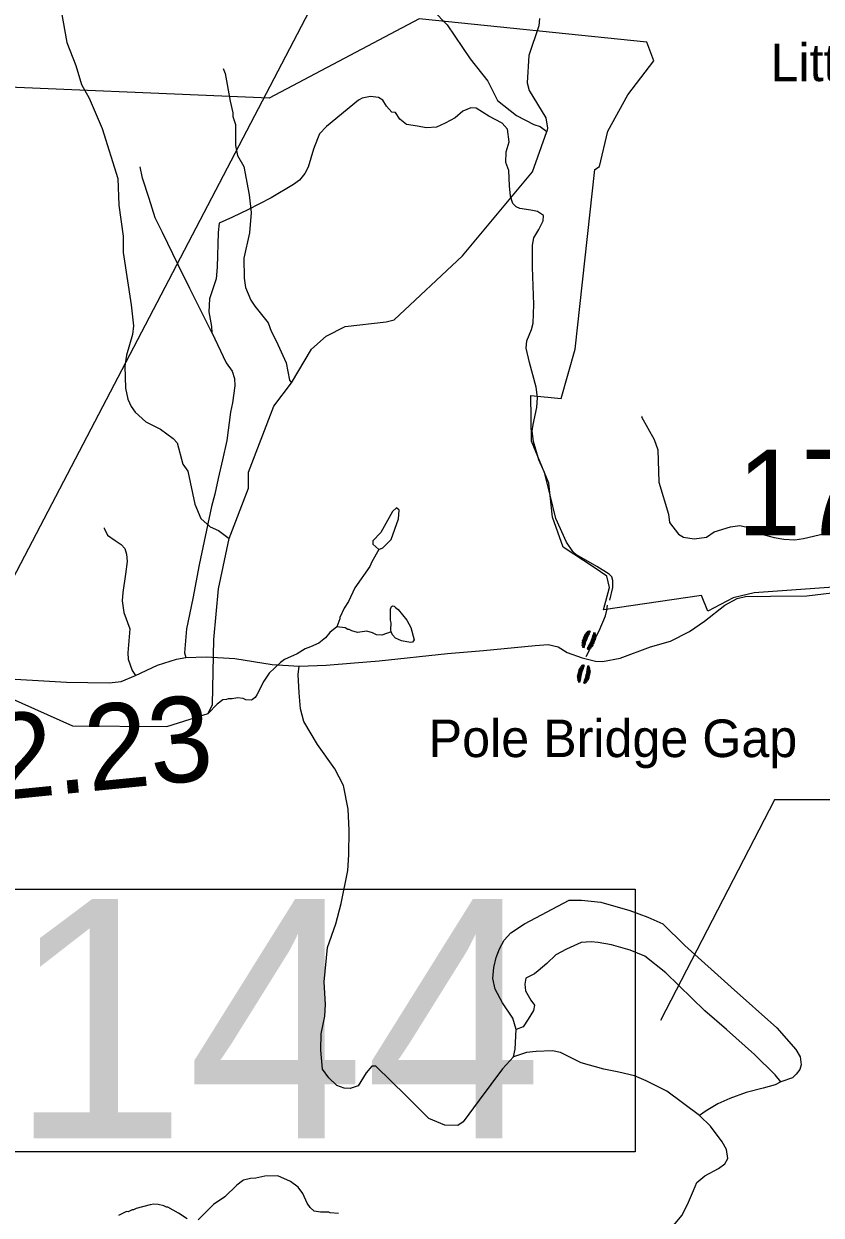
# Model space of a CAD drawing. Extents: x 1248089 to 1457196, y 820910 to 988753.
# Drawn here: x 1383943 to 1388614, y 958101 to 965072 of the extents above; entities that cross this region are included whole.
import ezdxf

# ---------------------------------------------------------------- set-up
doc = ezdxf.new("R2010")
doc.units = 0
for name, color, linetype in [('Exist Boundary Land Use Park State Division NC Parks and Recreation', 7, 'Continuous'), ('Exist Geographical Mountain Gap CELL', 7, 'Continuous'), ('Exist Geographical Mountain Summit Label', 7, 'Continuous'), ('Exist Hydrographic Misc Water Feature', 7, 'Continuous'), ('Exist Road Non-System Type 51', 7, 'Continuous'), ('Exist Road Secondary Structure Standard Bridge Number Label', 7, 'Continuous'), ('Exist Road Secondary Type 51 Attributed', 7, 'Continuous'), ('Prop GRAU CAT1 Cell', 7, 'Continuous'), ('Prop Lane Lines', 7, 'Continuous')]:
    doc.layers.add(name, color=color, linetype=linetype)

msp = doc.modelspace()

# ---------------------------------------------------------------- linework, layer by layer
at = {"layer": 'Exist Boundary Land Use Park State Division NC Parks and Recreation'}
msp.add_lwpolyline([(1388849.2, 961787.3), (1388220.2, 961743.3), (1388097.2, 961713.2), (1387949.3, 961636.2), (1387913.3, 961726.3), (1387338.2, 961643.2), (1387373.2, 961774.2), (1387358.2, 961840.3), (1387284.2, 961891.2), (1387103.2, 962009.2), (1387040.2, 962185.3), (1387019.2, 962385.3), (1386916.2, 962630.2), (1386913.2, 962897.3), (1387091.2, 962879.3), (1387173.2, 963169.3), (1387288.2, 964220.3), (1387315.2, 964237.3), (1387363.2, 964445.2), (1387481.2, 964656.2), (1387633.2, 964856.3), (1387593.3, 964965.3), (1386259.1, 965102.2), (1385380.6, 964638.1), (1383529, 964715.2)], dxfattribs=at)
at = {"layer": 'Exist Geographical Mountain Gap CELL'}
for points in [[(1387247.8, 961485.6), (1387248.4, 961487.2), (1387226.9, 961495.5), (1387226.2, 961493.9)], [(1387251, 961491.9), (1387251.6, 961493.5), (1387231.6, 961503.1), (1387231, 961501.4)], [(1387255.4, 961499.5), (1387256, 961501.1), (1387237.7, 961510), (1387237.1, 961508.4)], [(1387245, 961516.6), (1387244.3, 961516.9), (1387243.7, 961515.2), (1387257.9, 961508), (1387258.5, 961507.7), (1387259.1, 961509.3)], [(1387261, 961514.2), (1387261.6, 961515.8), (1387253.1, 961520.8), (1387252.4, 961519.2)], [(1387274.8, 961493.2), (1387274.2, 961491.6), (1387293.6, 961485.4), (1387294.2, 961487)], [(1387292.7, 961495.1), (1387293.4, 961494.8), (1387294.1, 961496.5), (1387278.8, 961500.9), (1387278.1, 961501.1), (1387277.4, 961499.5)], [(1387280.8, 961507.7), (1387280.1, 961506.1), (1387285.3, 961505.2), (1387290.6, 961504.3), (1387291.2, 961505.9), (1387286, 961506.8)], [(1387231.7, 961437.7), (1387232.3, 961439.3), (1387212.7, 961444.9), (1387212.1, 961443.3)], [(1387233.5, 961446.4), (1387234.1, 961448), (1387212.9, 961454.3), (1387212.3, 961452.7)], [(1387213.8, 961435.3), (1387213.1, 961435.5), (1387212.5, 961433.9), (1387227.9, 961429.9), (1387228.6, 961429.6), (1387229.2, 961431.2)], [(1387235.3, 961453.1), (1387235.9, 961454.7), (1387214.4, 961463), (1387213.8, 961461.3)], [(1387226, 961423), (1387226.7, 961424.6), (1387221.4, 961425.4), (1387216.2, 961426.2), (1387215.5, 961424.6), (1387220.8, 961423.8)], [(1387238.4, 961461.3), (1387239.1, 961462.9), (1387217.5, 961471.2), (1387216.9, 961469.5)], [(1387241.5, 961469.4), (1387242.1, 961471), (1387220.6, 961479.2), (1387220, 961477.6)], [(1387244.7, 961477.6), (1387245.3, 961479.2), (1387223.8, 961487.4), (1387223.2, 961485.8)], [(1387259.6, 961414.6), (1387260.3, 961414.3), (1387260.9, 961415.9), (1387246.9, 961423.5), (1387246.3, 961423.8), (1387245.6, 961422.2)], [(1387249.6, 961431.9), (1387249, 961430.3), (1387267.1, 961421), (1387267.7, 961422.6)], [(1387254.2, 961439.3), (1387253.6, 961437.8), (1387273.3, 961427.8), (1387274, 961429.4)], [(1387257.6, 961445.6), (1387256.9, 961444), (1387278.2, 961435.2), (1387278.9, 961436.8)], [(1387260.9, 961453.6), (1387260.2, 961452), (1387281.5, 961443.2), (1387282.2, 961444.8)], [(1387264.2, 961461.7), (1387263.5, 961460.1), (1387284.9, 961451.4), (1387285.5, 961452.9)], [(1387267.5, 961469.7), (1387266.8, 961468.1), (1387288.1, 961459.3), (1387288.8, 961460.9)], [(1387270.8, 961477.8), (1387270.2, 961476.2), (1387291.5, 961467.4), (1387292.1, 961469.1)], [(1387272.8, 961484.5), (1387272.1, 961482.9), (1387293.2, 961476.1), (1387293.8, 961477.7)], [(1387243.7, 961417.4), (1387243, 961415.8), (1387251.4, 961410.6), (1387252.1, 961412.2)], [(1387214.1, 961278), (1387214.6, 961279.6), (1387192.3, 961285.4), (1387191.8, 961283.7)], [(1387216.3, 961286.3), (1387216.7, 961288), (1387194.4, 961293.8), (1387194, 961292.1)], [(1387218.8, 961293), (1387219.2, 961294.6), (1387198.3, 961301.8), (1387197.9, 961300.1)], [(1387222.3, 961301), (1387222.8, 961302.6), (1387203.6, 961309.4), (1387203.1, 961307.7)], [(1387210.1, 961316.8), (1387209.4, 961317), (1387208.9, 961315.3), (1387223.8, 961309.7), (1387224.5, 961309.5), (1387225, 961311.1)], [(1387226.3, 961316.2), (1387226.7, 961317.8), (1387217.6, 961321.8), (1387217.2, 961320.2)], [(1387240.3, 961288.8), (1387239.9, 961287.2), (1387261.7, 961283.8), (1387262.1, 961285.5)], [(1387240.9, 961297.7), (1387240.5, 961296), (1387260.6, 961293.1), (1387261, 961294.8)], [(1387258.3, 961302.5), (1387259, 961302.3), (1387259.4, 961304), (1387243.6, 961305.9), (1387242.9, 961306.1), (1387242.5, 961304.4)], [(1387244.5, 961313), (1387244.1, 961311.3), (1387249.4, 961311.2), (1387254.7, 961311.2), (1387255.1, 961312.9), (1387249.7, 961312.9)], [(1387206.5, 961245.7), (1387206.9, 961247.4), (1387185.2, 961251.2), (1387184.8, 961249.6)], [(1387207.6, 961252.6), (1387208, 961254.3), (1387185.7, 961260.1), (1387185.3, 961258.3)], [(1387205.7, 961236.9), (1387206.1, 961238.5), (1387186.1, 961241.9), (1387185.6, 961240.3)], [(1387188.2, 961232.5), (1387187.5, 961232.6), (1387187.1, 961231), (1387202.8, 961228.7), (1387203.5, 961228.5), (1387204, 961230.2)], [(1387209.8, 961261.1), (1387210.2, 961262.8), (1387187.9, 961268.5), (1387187.5, 961266.9)], [(1387211.9, 961269.4), (1387212.4, 961271.1), (1387190.1, 961276.9), (1387189.6, 961275.2)], [(1387201.8, 961221.7), (1387202.2, 961223.3), (1387196.9, 961223.5), (1387191.6, 961223.7), (1387191.2, 961222), (1387196.5, 961221.8)], [(1387222.2, 961217.9), (1387221.8, 961216.2), (1387231, 961212.5), (1387231.4, 961214.1)], [(1387238.4, 961217.7), (1387239.1, 961217.5), (1387239.5, 961219.2), (1387224.5, 961224.5), (1387223.8, 961224.6), (1387223.4, 961223)], [(1387225.8, 961233.2), (1387225.4, 961231.5), (1387244.8, 961225.2), (1387245.2, 961226.9)], [(1387229.2, 961241.3), (1387228.8, 961239.6), (1387249.8, 961232.9), (1387250.2, 961234.6)], [(1387231.5, 961248), (1387231.1, 961246.3), (1387253.5, 961241.1), (1387253.9, 961242.8)], [(1387233.4, 961256.4), (1387233, 961254.7), (1387255.5, 961249.5), (1387255.9, 961251.1)], [(1387235.4, 961265), (1387235.1, 961263.3), (1387257.5, 961258), (1387257.9, 961259.7)], [(1387237.4, 961273.4), (1387237, 961271.7), (1387259.5, 961266.4), (1387259.8, 961268.1)], [(1387239.4, 961281.9), (1387239, 961280.2), (1387261.4, 961275), (1387261.9, 961276.7)]]:
    msp.add_lwpolyline(points, close=True, dxfattribs=at)
at = {"layer": 'Exist Hydrographic Misc Water Feature'}
msp.add_line((1386023.2, 961995.9), (1385980.9, 961924), dxfattribs=at)
for points in [[(1384161.5, 965148.3), (1384195.6, 964963.6), (1384248.8, 964828.3)], [(1386341.1, 965151.2), (1386423.4, 965067.4), (1386557.4, 964868.4), (1386660.6, 964736.2), (1386718.5, 964623), (1386828.7, 964536.6), (1386931.5, 964482.4), (1386967.4, 964471.7), (1387006.8, 964442.8)], [(1386964.5, 965104.1), (1386959.7, 965060.3), (1386902.1, 964887.4), (1386890.7, 964727.5), (1386903.8, 964683.2), (1387000.5, 964523), (1387011.3, 964462.7), (1387006.8, 964442.8)], [(1384248.8, 964828.3), (1384280.6, 964717.6), (1384326.9, 964636.5), (1384401.4, 964460.9), (1384493.3, 964166.8), (1384500.1, 964010.6), (1384524.4, 963829.9), (1384524.4, 963733.9), (1384572.1, 963428.7), (1384585.5, 963304.3), (1384580.5, 963254.4), (1384544, 963133.1), (1384534.6, 963069.2), (1384538, 962941), (1384552.6, 962876.7), (1384571.8, 962832.3), (1384595, 962799.8), (1384657.9, 962742.5), (1384743.1, 962700.6), (1384818, 962645), (1384841.5, 962620.4), (1384875, 962495.7), (1384904.2, 962455.1), (1384944.1, 962262.1), (1384980.4, 962177.3), (1385035.4, 962128.1), (1385083.1, 962107.1), (1385146.1, 962059.7)], [(1385111.2, 964810.4), (1385122.6, 964782.2), (1385151.2, 964619.4), (1385167.7, 964551.1), (1385167.3, 964531), (1385182.4, 964482.7), (1385183.8, 964360.6), (1385194.6, 964302.3), (1385231.4, 964237.6), (1385264, 964072.7), (1385275.7, 963968.5), (1385265.2, 963848.6), (1385232.2, 963701.1), (1385233.8, 963585), (1385242.6, 963528.8), (1385273.1, 963456.1), (1385296.4, 963419.6), (1385374.4, 963321.9), (1385391.4, 963273.5), (1385422.2, 963216.8), (1385479.6, 963087.7), (1385499.5, 962987.1), (1385511.3, 962970.9)], [(1385146.1, 962059.7), (1385259.2, 962355.4), (1385258.9, 962449), (1385408.3, 962834.8), (1385511.3, 962970.9), (1385628.6, 963168.1), (1385715.2, 963244.2), (1385825.3, 963301.9), (1386066.5, 963328.2), (1386113.1, 963339.5), (1386513.2, 963715.6), (1386923.2, 964206.4), (1387006.8, 964442.8)], [(1387562.8, 962776.2), (1387560.6, 962772.2), (1387636, 962640.5), (1387656.7, 962580.1), (1387662.7, 962389.9), (1387718.8, 962202.6), (1387725.9, 962154.4), (1387778.5, 962085.2), (1387806.3, 962068.7), (1387869.9, 962059.2), (1387942.2, 962067.8), (1387987, 962098.9), (1388081.6, 962128.9), (1388137.8, 962135.8), (1388205.5, 962120.4), (1388278.7, 962082.8), (1388338.5, 962065.6), (1388394.3, 962056.4), (1388458.3, 962053.1), (1388510.5, 962060), (1388667.4, 962096.7)], [(1386023.2, 961995.9), (1386046.9, 962006.5), (1386095.3, 962055.1), (1386137.1, 962175.3), (1386142.3, 962227.3), (1386126.6, 962239.6), (1386102.1, 962218.1), (1386035, 962096.5), (1385986.9, 962047.5), (1385987.7, 962028.2), (1386023.2, 961995.9)], [(1381805.7, 959308.4), (1381887, 959444.8), (1382083.8, 959479.2), (1382666.1, 959544.6), (1382776.1, 959634.3), (1382906.1, 959897.6), (1383009.1, 959997.4), (1383029.1, 960170.9), (1383080.1, 960235.6), (1383257.1, 960317.4), (1383300.1, 960382.2), (1383328.1, 960506.4), (1383440.1, 960694.5), (1383564.1, 961026.9), (1383640.1, 961107.5), (1383858.2, 961129.4), (1384229.1, 960964.3), (1384780.2, 960959.8), (1385023.2, 961037), (1385049.1, 961089.1), (1385057.1, 961469.7), (1385083.6, 961765.9), (1385146.1, 962059.7)], [(1385980.9, 961924), (1385970.1, 961897.4), (1385883.1, 961771.6), (1385845.1, 961692.5), (1385820.2, 961653.1), (1385794.9, 961597.8), (1385794.7, 961589.8), (1385777.4, 961544.5)], [(1386094.1, 961514), (1386093.2, 961526.3), (1386094.2, 961566.3), (1386090.6, 961582.4), (1386090.1, 961646.5), (1386096.5, 961662.2), (1386102.5, 961667.1), (1386113.1, 961663.8), (1386120.4, 961657.6), (1386136.1, 961645.3), (1386186.5, 961582), (1386209.5, 961539.4), (1386229.8, 961466.9), (1386219.5, 961453.2), (1386207.5, 961451.4), (1386155.7, 961460.8), (1386120, 961477.7), (1386102.5, 961496), (1386094.1, 961514)], [(1385777.4, 961544.5), (1385734.8, 961511.2), (1385710, 961479.8), (1385671.3, 961448.8), (1385622.8, 961426), (1385590.5, 961414.8), (1385543.7, 961386), (1385470.9, 961351.8), (1385446.5, 961334.4), (1385381, 961272), (1385349.8, 961224.8), (1385307.9, 961145.8), (1385297.5, 961130.1), (1385283.3, 961118.4), (1385275.2, 961114.6), (1385243.2, 961115.5), (1385227.4, 961123.9), (1385195.5, 961128.6), (1385163.3, 961121.4), (1385139.3, 961122), (1385131.2, 961118.2), (1385109.2, 961116.8), (1385076.6, 961091.6), (1385023.2, 961037)], [(1386094.1, 961514), (1386040.4, 961495.6), (1386008.5, 961496.5), (1385984.8, 961509.1), (1385953, 961517.8), (1385896.8, 961511.2), (1385865, 961520), (1385849.2, 961528.4), (1385841.2, 961528.6), (1385825.5, 961537), (1385777.4, 961544.5)], [(1385785.8, 958109.7), (1385737.9, 958114.8), (1385730, 958119), (1385682, 958118.2), (1385644.1, 958123.2), (1385620.7, 958145.8), (1385603.3, 958170.2), (1385576.6, 958226.9), (1385549.4, 958263.6), (1385506.3, 958296.7), (1385431.1, 958330.5), (1385355, 958329.7), (1385302.8, 958317.7), (1385270.7, 958314.5), (1385230.5, 958305.5), (1385224.3, 958301.7), (1385191.7, 958276.5), (1385120.1, 958208.2), (1385055, 958163.8), (1384964.8, 958074.1)], [(1384901, 958079.6), (1384849.7, 958113), (1384786.5, 958146.6), (1384778.5, 958146.8), (1384762.8, 958155.1), (1384731, 958163.9), (1384704.9, 958164.6), (1384682.9, 958161.2), (1384602.3, 958139.1), (1384586.1, 958131.5), (1384578.1, 958131.7), (1384553.9, 958120.3), (1384544, 958122.6), (1384497.3, 958097.8)]]:
    msp.add_lwpolyline(points, dxfattribs=at)
at = {"layer": 'Exist Road Non-System Type 51'}
for points in [[(1386952.7, 963974), (1386912.8, 963981.8), (1386849, 963991.3), (1386826.7, 964000.9), (1386807.6, 964021.6), (1386794.8, 964063.1), (1386788.4, 964123.7), (1386783.7, 964214.7), (1386766.1, 964261), (1386769.3, 964323.2), (1386786.8, 964382.2), (1386777.3, 964455.6), (1386745.4, 964490.7), (1386667.3, 964532.2), (1386592.3, 964578.4), (1386562, 964580), (1386514.2, 964560.9), (1386469.6, 964522.6), (1386410.6, 964490.7), (1386359.6, 964468.4), (1386299, 964463.6), (1386249.6, 964473.1), (1386184.2, 964484.3), (1386145.9, 964514.6), (1386120.4, 964552.9), (1386098.1, 964556.1), (1386067.8, 964591.2), (1386047.1, 964626.3), (1386021.6, 964642.3), (1385973.8, 964647.1), (1385925.9, 964637.5), (1385903.6, 964626.3), (1385716.5, 964471.6), (1385675.1, 964428.5), (1385663.9, 964399.8), (1385640, 964339.1), (1385609.7, 964233.8), (1385589, 964197.1), (1385558.7, 964157.3), (1385522, 964131.7), (1385391.3, 964055.1), (1385255.8, 963984.9), (1385164.9, 963940.3), (1385086.8, 963905.2), (1385082.4, 963852), (1385076, 963647.8), (1385069.7, 963579.2), (1385031.4, 963462.7), (1385026.6, 963387.7), (1385042.6, 963301.6), (1385044.2, 963266.5)], [(1385044.2, 963266.5), (1384915, 963523.4), (1384848.1, 963662.2), (1384755.6, 963850.4), (1384712.5, 963936.6), (1384677.5, 964049.8), (1384637.7, 964169.8), (1384624.9, 964235.2)], [(1387374.9, 961699.7), (1387392.5, 961774.6), (1387394.1, 961814.5), (1387387.7, 961836.9), (1387371.7, 961852.8), (1387300, 961897.5), (1387180.4, 961964.5), (1387158.1, 961985.2), (1387121.4, 962039.5), (1387059.3, 962176.7), (1387026.1, 962314.7), (1386992.6, 962447.1), (1386959.1, 962520.5), (1386928.8, 962629), (1386920.9, 962689.6), (1386925.7, 962727.9), (1386947.9, 962827.2), (1386951.1, 962886.3), (1386944.8, 962945.3), (1386904.9, 963090.5), (1386885.8, 963173.5), (1386889, 963218.1), (1386917.7, 963283.5), (1386927.2, 963320.2), (1386930.4, 963430.3), (1386922.5, 963647.9), (1386922.5, 963777.1), (1386930.4, 963820.2), (1386959.1, 963868.1), (1386984.6, 963919.1), (1386987.8, 963951.7), (1386952.7, 963974)], [(1385044.2, 963266.5), (1385128.1, 963088.4), (1385163.2, 963040.5), (1385177.5, 962997.4), (1385179.1, 962954.3), (1385164.8, 962855.4), (1385153.6, 962799.6), (1385132.9, 962634.7), (1385107.4, 962521.4), (1385081.9, 962411.3), (1385062.8, 962320.4), (1385042.1, 962248.6), (1384970.5, 961907.1), (1384933.7, 961709.4), (1384896.2, 961531), (1384884.9, 961391.9), (1384891.9, 961363.5)], [(1384413, 962123.1), (1384413.5, 962121.2), (1384434.2, 962079.8), (1384478.9, 962047.9), (1384513.5, 962026.3), (1384534.3, 962002.4), (1384543.8, 961968.8), (1384548.6, 961925.8), (1384539.1, 961852.4), (1384523.1, 961743.9), (1384519.9, 961696), (1384530.1, 961626.8), (1384563.9, 961532.8), (1384552.6, 961391.9), (1384554.5, 961354.4), (1384578.9, 961288.6), (1384597.8, 961258.3)], [(1387237.3, 961370.2), (1387312.4, 961520.8), (1387350.2, 961608.1), (1387358.8, 961641.9), (1387361.9, 961671)], [(1385889, 958853.2), (1385854, 958841.4), (1385820.2, 958843.3), (1385777, 958860.2), (1385730.1, 958903.4), (1385692.4, 958954.1), (1385682.5, 959067), (1385684.4, 959160.9), (1385706.9, 959264.3), (1385710.7, 959333.8), (1385703.2, 959465.3), (1385721.9, 959667.1), (1385770.7, 959806.1), (1385802.6, 959924.5), (1385840.2, 960118), (1385847.7, 960210), (1385849.5, 960353.7), (1385843.9, 960475.8), (1385815.7, 960614.8), (1385765, 960712.5), (1385663.7, 960855.3), (1385583.3, 960989.3), (1385564.6, 961064.4), (1385555.2, 961158.3), (1385549.5, 961265.4), (1385557, 961314.3)], [(1386811.9, 959027.1), (1386821.5, 959071.8), (1386827.1, 959186.4), (1386808.3, 959254), (1386746.4, 959344.2), (1386703.2, 959423.1), (1386690.1, 959485.1), (1386695.9, 959549.7), (1386709.1, 959608), (1386729.7, 959658.7), (1386756, 959709.4), (1386795.4, 959752.6), (1386876.2, 959805.2), (1387137.1, 959944.3), (1387210.3, 959944.3), (1387323, 959933), (1387493.8, 959884.1), (1387598.9, 959844.7), (1387685.3, 959805.2), (1387814.8, 959679.4), (1388087, 959435.1), (1388354.7, 959196.9), (1388465.5, 959071), (1388489.9, 959027.8), (1388495.5, 958979.5), (1388488, 958953.2), (1388467.3, 958925), (1388444.8, 958904.4), (1388377.2, 958881.8)], [(1388377.2, 958881.8), (1388343.4, 958921.3), (1388223.3, 959041.5), (1388058.1, 959188), (1387932.3, 959297), (1387703.3, 959518.7), (1387579.9, 959615.7), (1387495.4, 959651.4), (1387384.6, 959683.4), (1387307.7, 959696.5), (1387266.4, 959700.3), (1387208.2, 959696.5), (1387121.8, 959657.1), (1387059.9, 959625.1), (1387007.3, 959572.5), (1386956.6, 959531.2), (1386934.1, 959512.4), (1386883.4, 959488), (1386877.8, 959452.3), (1386881.5, 959412.9), (1386913.4, 959358.4), (1386934.1, 959330.2), (1386928.5, 959298.3), (1386896.5, 959247.5), (1386868.4, 959202.4), (1386827.1, 959186.4)], [(1387901.7, 958684.8), (1387710, 958826.9), (1387589.4, 958887.3), (1387519.7, 958916.3), (1387427.7, 958936.9), (1387341.3, 958955.7), (1387208, 958991.4), (1387086, 959053.4), (1387039.1, 959062.8), (1386943.3, 959059.1), (1386887, 959053.4), (1386811.9, 959027.1), (1386746.2, 958957.6), (1386611.1, 958773.5), (1386516.5, 958647.8), (1386484.6, 958625.3), (1386409.5, 958627.2), (1386315.7, 958666.6), (1386182.4, 958798.1), (1386005.9, 958972.8), (1385981.5, 958972.8), (1385947.7, 958933.4), (1385900.8, 958858.2), (1385889, 958853.2)], [(1388377.2, 958881.8), (1388343.4, 958863), (1388274.3, 958842.9), (1388174.9, 958818), (1388079.1, 958784.3), (1388008.2, 958752.3), (1387940.7, 958711.5), (1387901.7, 958684.8)], [(1388033, 958530.3), (1387965.6, 958620.9), (1387901.7, 958684.8)], [(1387536, 957035.5), (1387476, 957144.9), (1387461, 957227.5), (1387459.1, 957293.3), (1387464.8, 957422.9), (1387494.8, 957554.4), (1387543.6, 957717.9), (1387613, 957853.7), (1387671.2, 957938.3), (1387740.2, 958029.6), (1387797, 958098), (1387830.7, 958163.7), (1387866.4, 958244.5), (1387885.2, 958291.5), (1387931.9, 958331.4), (1388011.7, 958374.1), (1388048.8, 958400.4), (1388066.7, 958432.7), (1388059.6, 958484.2), (1388033, 958530.3)]]:
    msp.add_lwpolyline(points, dxfattribs=at)
at = {"layer": 'Exist Road Secondary Structure Standard Bridge Number Label'}
msp.add_line((1382393.1, 958986.2), (1385638.4, 965190.4), dxfattribs=at)
msp.add_lwpolyline([(1391192.6, 960531.8), (1388340.1, 960531.8), (1387671.6, 959239.3)], dxfattribs=at)
msp.add_lwpolyline([(1383808, 960007.5), (1387523.9, 960007.5), (1387523.9, 958471.1), (1383808, 958471.1)], close=True, dxfattribs=at)
at = {"layer": 'Exist Road Secondary Type 51 Attributed'}
msp.add_lwpolyline([(1383758.2, 961245.1), (1384194.1, 961220.2), (1384442.8, 961215), (1384513.7, 961224.2), (1384597.8, 961258.3), (1384726.4, 961318.8), (1384836.7, 961354.3), (1384891.9, 961363.5), (1385012, 961368.7), (1385180.1, 961358.1), (1385398.1, 961324), (1385557, 961314.3), (1385713.9, 961320.1), (1385879.4, 961333.2), (1386024.4, 961345), (1386424.9, 961387), (1386634.9, 961405.4), (1386937.5, 961434.2), (1387013.7, 961439.4), (1387072.8, 961426.3), (1387126.6, 961393.4), (1387214.6, 961361.9), (1387292, 961342.2), (1387333.6, 961341.1), (1387436.1, 961360.8), (1387614.6, 961426.5), (1387731.5, 961460.6), (1387842.5, 961516.8), (1387930.5, 961577.2), (1388048.7, 961670.5), (1388122.2, 961710), (1388170.4, 961720.2), (1388316.1, 961722.8), (1388528.8, 961724.2), (1388725, 961747.5)], dxfattribs=at)

# ---------------------------------------------------------------- texts
at = {"layer": 'Exist Geographical Mountain Summit Label'}
for s, p in [('Little Stone Mountain', (1388316.7, 964736.7)), ('Pole Bridge Gap', (1386314.5, 960781.3))]:
    msp.add_text(s, height=220, dxfattribs=at).set_placement(p)
at = {"layer": 'Exist Road Secondary Structure Standard Bridge Number Label'}
msp.add_text('144', height=1400, dxfattribs=at).set_placement((1383858.2, 958550.2))
at = {"layer": 'Prop GRAU CAT1 Cell'}
msp.add_text('2.23', height=500, rotation=5.69895, dxfattribs=at).set_placement((1383771.6, 960524.7))
at = {"layer": 'Prop Lane Lines'}
msp.add_text('1737', height=500, dxfattribs=at).set_placement((1388122.7, 962079.9))

doc.saveas('drawing.dxf')
